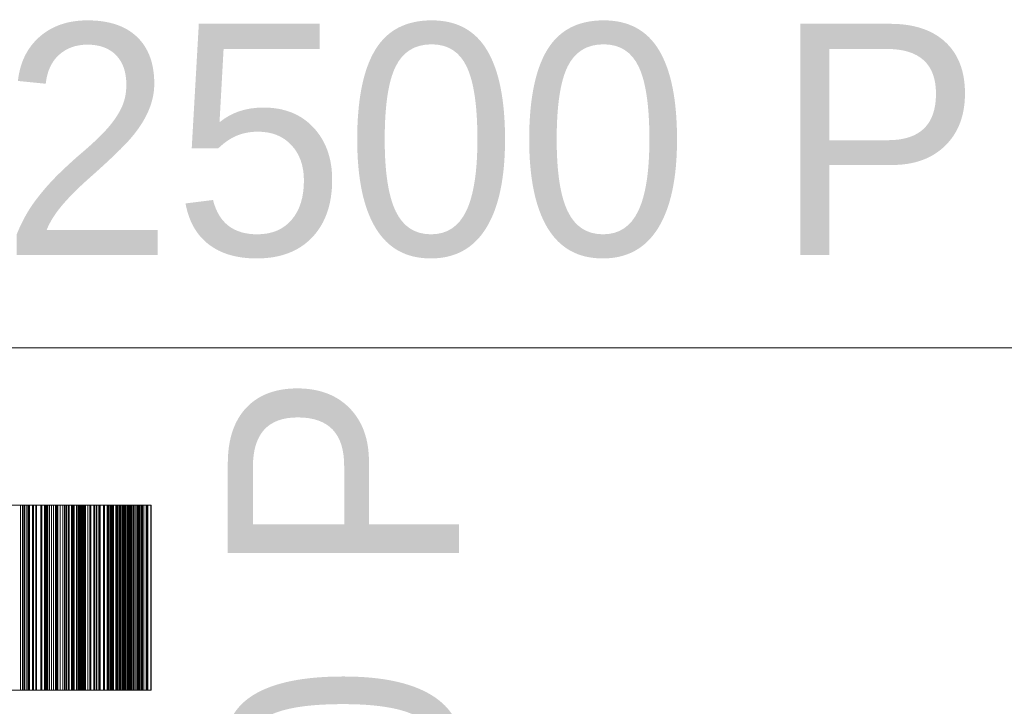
# Model space of a CAD drawing. Header units: millimetres. Extents: x -4738 to 65662, y -68080 to 6847.
# Tile 704 of 1056: x 25520 to 26585, y -17468 to -16726. Entities that reach past the tile are written whole.
import ezdxf

# ---------------------------------------------------------------- set-up
doc = ezdxf.new("R2010")
doc.units = ezdxf.units.MM
doc.layers.add('COTAS_P', color=1, linetype='Continuous', lineweight=0)
doc.layers.add('superior_briquetadora', color=7, linetype='Continuous', lineweight=0)
doc.dimstyles.new('R19_100', dxfattribs={"dimtxt": 250, "dimasz": 150, "dimexe": 150, "dimexo": 80, "dimgap": 100, "dimtad": 1, "dimtih": 1, "dimtoh": 1, "dimdsep": 46, "dimcen": 0.09, "dimadec": 0, "dimazin": 0, "dimtfac": 1, "dimtdec": 4, "dimtofl": 0, "dimtmove": 0, "dimatfit": 3, "dimfxl": 1, "dimtolj": 1, "dimtzin": 0, "dimarcsym": 0})

# ---------------------------------------------------------------- blocks, each defined once
blk = doc.blocks.new('DIM_R31_33')
at = {"layer": 'COTAS_P'}
for p, q in [((24250.1, -17080), (24400.1, -17035)), ((26750.1, -17080), (26600.1, -17035)), ((24250.1, -17980), (24250.1, -17080)), ((24250.1, -17080), (26750.1, -17080)), ((24250.1, -17080), (24400.1, -17125)), ((26750.1, -17080), (26600.1, -17125)), ((26750.1, -17980), (26750.1, -17080))]:
    blk.add_line(p, q, dxfattribs=at)
blk.add_text('2500 P', height=250, dxfattribs=at).set_placement((25500.1, -16980))
blk = doc.blocks.new('DIM_R31_45')
at = {"layer": 'COTAS_P'}
for p, q in [((26095.1, -17655), (26050.1, -17805)), ((26795.1, -17655), (26095.1, -17655)), ((26095.1, -18305), (26095.1, -17655)), ((26095.1, -17655), (26140.1, -17805)), ((26095.1, -18305), (26050.1, -18155)), ((26095.1, -18305), (26140.1, -18155)), ((26795.1, -18305), (26095.1, -18305))]:
    blk.add_line(p, q, dxfattribs=at)
blk.add_text('650 P', height=250, rotation=90, dxfattribs=at).set_placement((25995.1, -17980))

msp = doc.modelspace()

# ---------------------------------------------------------------- linework, layer by layer
at = {"layer": 'superior_briquetadora'}
for p, q in [((25506.87, -17250), (25521.078, -17250)), ((25523.697, -17250), (25509.525, -17250)), ((25520.813, -17250), (25518.357, -17250)), ((25518.357, -17250), (25525.322, -17250)), ((25518.779, -17250), (25523.412, -17250)), ((25520.813, -17250), (25520.813, -17450)), ((25523.091, -17250), (25520.813, -17250)), ((25521.078, -17250), (25535.077, -17250)), ((25521.078, -17450), (25521.078, -17250)), ((25523.091, -17250), (25523.091, -17450)), ((25525.21, -17250), (25523.091, -17250)), ((25523.412, -17250), (25523.412, -17450)), ((25523.412, -17250), (25530.719, -17250)), ((25537.388, -17250), (25523.697, -17250)), ((25523.697, -17450), (25523.697, -17250)), ((25525.21, -17250), (25525.21, -17450)), ((25527.183, -17250), (25525.21, -17250)), ((25525.322, -17250), (25525.322, -17450)), ((25525.322, -17250), (25529.472, -17250)), ((25527.183, -17250), (25527.183, -17450)), ((25529.018, -17250), (25527.183, -17250)), ((25529.018, -17250), (25529.018, -17450)), ((25530.719, -17250), (25529.018, -17250)), ((25529.472, -17250), (25529.472, -17450)), ((25529.472, -17250), (25533.788, -17250)), ((25530.719, -17250), (25530.719, -17450)), ((25533.788, -17250), (25533.788, -17450)), ((25533.788, -17250), (25538.25, -17250)), ((25535.077, -17250), (25548.328, -17250)), ((25535.077, -17450), (25535.077, -17250)), ((25550.071, -17250), (25537.388, -17250)), ((25537.388, -17450), (25537.388, -17250)), ((25538.25, -17250), (25538.25, -17450)), ((25538.25, -17250), (25542.841, -17250)), ((25542.841, -17250), (25542.841, -17450)), ((25542.841, -17250), (25547.553, -17250)), ((25544.045, -17250), (25544.045, -17450)), ((25546.895, -17250), (25544.045, -17250)), ((25544.045, -17250), (25550.293, -17250)), ((25546.895, -17250), (25546.895, -17450)), ((25549.585, -17250), (25546.895, -17250)), ((25547.553, -17250), (25547.553, -17450)), ((25547.553, -17250), (25552.377, -17250)), ((25548.328, -17250), (25560.322, -17250)), ((25548.328, -17450), (25548.328, -17250)), ((25549.585, -17250), (25549.585, -17450)), ((25552.132, -17250), (25549.585, -17250)), ((25561.26, -17250), (25550.071, -17250)), ((25550.071, -17450), (25550.071, -17250)), ((25550.293, -17250), (25550.293, -17450)), ((25550.293, -17250), (25554.664, -17250)), ((25552.132, -17250), (25552.132, -17450)), ((25554.546, -17250), (25552.132, -17250)), ((25552.377, -17250), (25552.377, -17450)), ((25552.377, -17250), (25558.999, -17250)), ((25554.546, -17250), (25554.546, -17450)), ((25556.833, -17250), (25554.546, -17250)), ((25554.664, -17250), (25554.664, -17450)), ((25554.664, -17250), (25559.183, -17250)), ((25556.833, -17250), (25556.833, -17450)), ((25558.999, -17250), (25556.833, -17250)), ((25558.999, -17250), (25558.999, -17450)), ((25559.183, -17250), (25559.183, -17450)), ((25559.183, -17250), (25563.831, -17250)), ((25560.322, -17250), (25570.598, -17250)), ((25560.322, -17450), (25560.322, -17250)), ((25570.523, -17250), (25561.26, -17250)), ((25561.26, -17450), (25561.26, -17250)), ((25563.831, -17250), (25563.831, -17450)), ((25563.831, -17250), (25568.594, -17250)), ((25566.901, -17250), (25566.901, -17450)), ((25570.119, -17250), (25566.901, -17250)), ((25566.901, -17250), (25572.373, -17250)), ((25568.594, -17250), (25568.594, -17450)), ((25568.594, -17250), (25573.463, -17250)), ((25570.119, -17250), (25570.119, -17450)), ((25573.196, -17250), (25570.119, -17250)), ((25577.506, -17250), (25570.523, -17250)), ((25570.523, -17450), (25570.523, -17250)), ((25570.598, -17250), (25578.76, -17250)), ((25570.598, -17450), (25570.598, -17250)), ((25572.373, -17250), (25572.373, -17450)), ((25572.373, -17250), (25576.923, -17250)), ((25573.196, -17250), (25573.196, -17450)), ((25576.145, -17250), (25573.196, -17250)), ((25573.463, -17250), (25573.463, -17450)), ((25573.463, -17250), (25578.43, -17250)), ((25576.145, -17250), (25576.145, -17450)), ((25578.976, -17250), (25576.145, -17250)), ((25576.923, -17250), (25576.923, -17450)), ((25576.923, -17250), (25581.601, -17250)), ((25581.94, -17250), (25577.506, -17250)), ((25577.506, -17450), (25577.506, -17250)), ((25578.43, -17250), (25578.43, -17450)), ((25578.43, -17250), (25584.304, -17250)), ((25578.76, -17250), (25584.496, -17250)), ((25578.76, -17450), (25578.76, -17250)), ((25578.976, -17250), (25578.976, -17450)), ((25581.694, -17250), (25578.976, -17250)), ((25581.601, -17250), (25581.601, -17450)), ((25581.601, -17250), (25586.39, -17250)), ((25581.694, -17250), (25581.694, -17450)), ((25584.304, -17250), (25581.694, -17250)), ((25583.435, -17250), (25581.94, -17250)), ((25581.94, -17450), (25581.94, -17250)), ((25584.78, -17250), (25583.435, -17250)), ((25583.435, -17450), (25583.435, -17250)), ((25584.304, -17250), (25584.304, -17450)), ((25584.496, -17250), (25587.585, -17250)), ((25584.496, -17450), (25584.496, -17250)), ((25585.974, -17250), (25584.78, -17250)), ((25584.78, -17450), (25584.78, -17250)), ((25587.016, -17250), (25585.974, -17250)), ((25585.974, -17450), (25585.974, -17250)), ((25586.39, -17250), (25586.39, -17450)), ((25586.39, -17250), (25591.278, -17250)), ((25586.707, -17250), (25586.707, -17450)), ((25590.261, -17250), (25586.707, -17250)), ((25586.707, -17250), (25591.35, -17250)), ((25587.905, -17250), (25587.016, -17250)), ((25587.016, -17450), (25587.016, -17250)), ((25587.585, -17250), (25588.38, -17250)), ((25587.585, -17450), (25587.585, -17250)), ((25588.642, -17250), (25587.905, -17250)), ((25587.905, -17450), (25587.905, -17250)), ((25588.38, -17250), (25589.023, -17250)), ((25588.38, -17450), (25588.38, -17250)), ((25589.227, -17250), (25588.642, -17250)), ((25588.642, -17450), (25588.642, -17250)), ((25589.023, -17250), (25589.512, -17250)), ((25589.023, -17450), (25589.023, -17250)), ((25589.658, -17250), (25589.227, -17250)), ((25589.227, -17450), (25589.227, -17250)), ((25589.512, -17250), (25589.848, -17250)), ((25589.512, -17450), (25589.512, -17250)), ((25589.936, -17250), (25589.658, -17250)), ((25589.658, -17450), (25589.658, -17250)), ((25589.848, -17250), (25590.031, -17250)), ((25589.848, -17450), (25589.848, -17250)), ((25590.06, -17250), (25589.936, -17250)), ((25589.936, -17450), (25589.936, -17250)), ((25590.031, -17250), (25590.06, -17250)), ((25590.031, -17450), (25590.031, -17250)), ((25590.06, -17450), (25590.06, -17250)), ((25590.261, -17250), (25590.261, -17450)), ((25593.694, -17250), (25590.261, -17250)), ((25591.278, -17250), (25591.278, -17450)), ((25591.278, -17250), (25596.258, -17250)), ((25591.35, -17250), (25591.35, -17450)), ((25591.35, -17250), (25596.034, -17250)), ((25593.694, -17250), (25593.694, -17450)), ((25597.017, -17250), (25593.694, -17250)), ((25596.034, -17250), (25596.034, -17450)), ((25596.034, -17250), (25600.826, -17250)), ((25596.258, -17250), (25596.258, -17450)), ((25596.258, -17250), (25601.32, -17250)), ((25597.017, -17250), (25597.017, -17450)), ((25600.239, -17250), (25597.017, -17250)), ((25600.239, -17250), (25600.239, -17450)), ((25603.362, -17250), (25600.239, -17250)), ((25600.826, -17250), (25600.826, -17450)), ((25600.826, -17250), (25605.71, -17250)), ((25601.32, -17250), (25601.32, -17450)), ((25601.32, -17250), (25606.39, -17250)), ((25603.27, -17250), (25603.27, -17450)), ((25607.127, -17250), (25603.27, -17250)), ((25603.27, -17250), (25607.039, -17250)), ((25603.362, -17250), (25603.362, -17450)), ((25606.39, -17250), (25603.362, -17250)), ((25605.71, -17250), (25605.71, -17450)), ((25605.71, -17250), (25610.677, -17250)), ((25606.39, -17250), (25606.39, -17450)), ((25607.039, -17250), (25607.039, -17450)), ((25607.039, -17250), (25611.813, -17250)), ((25607.127, -17250), (25607.127, -17450)), ((25610.883, -17250), (25607.127, -17250)), ((25610.677, -17250), (25610.677, -17450)), ((25610.677, -17250), (25615.719, -17250)), ((25610.883, -17250), (25610.883, -17450)), ((25614.549, -17250), (25610.883, -17250)), ((25611.813, -17250), (25611.813, -17450)), ((25611.813, -17250), (25616.673, -17250)), ((25614.549, -17250), (25614.549, -17450)), ((25618.129, -17250), (25614.549, -17250)), ((25615.719, -17250), (25615.719, -17450)), ((25615.719, -17250), (25620.828, -17250)), ((25616.432, -17250), (25616.432, -17450)), ((25620.554, -17250), (25616.432, -17250)), ((25616.432, -17250), (25619.291, -17250)), ((25616.673, -17250), (25616.673, -17450)), ((25616.673, -17250), (25621.606, -17250)), ((25618.129, -17250), (25618.129, -17450)), ((25621.627, -17250), (25618.129, -17250)), ((25619.291, -17250), (25619.291, -17450)), ((25619.291, -17250), (25624.108, -17250)), ((25620.554, -17250), (25620.554, -17450)), ((25624.597, -17250), (25620.554, -17250)), ((25620.828, -17250), (25620.828, -17450)), ((25620.828, -17250), (25625.045, -17250)), ((25621.606, -17250), (25621.606, -17450)), ((25621.606, -17250), (25626.603, -17250)), ((25621.627, -17250), (25621.627, -17450)), ((25625.045, -17250), (25621.627, -17250)), ((25624.108, -17250), (25624.108, -17450)), ((25624.108, -17250), (25628.989, -17250)), ((25624.597, -17250), (25624.597, -17450)), ((25628.57, -17250), (25624.597, -17250)), ((25625.045, -17250), (25625.045, -17450)), ((25626.065, -17250), (25626.065, -17450)), ((25630.412, -17250), (25626.065, -17250)), ((25626.065, -17250), (25627.987, -17250)), ((25626.603, -17250), (25626.603, -17450)), ((25626.603, -17250), (25631.658, -17250)), ((25627.987, -17250), (25627.987, -17450)), ((25627.987, -17250), (25632.802, -17250)), ((25628.57, -17250), (25628.57, -17450)), ((25632.475, -17250), (25628.57, -17250)), ((25628.989, -17250), (25628.989, -17450)), ((25628.989, -17250), (25633.923, -17250)), ((25630.412, -17250), (25630.412, -17450)), ((25634.705, -17250), (25630.412, -17250)), ((25631.658, -17250), (25631.658, -17450)), ((25631.658, -17250), (25636.766, -17250)), ((25632.078, -17250), (25632.078, -17450)), ((25636.608, -17250), (25632.078, -17250)), ((25632.078, -17250), (25633.043, -17250)), ((25632.475, -17250), (25632.475, -17450)), ((25636.313, -17250), (25632.475, -17250)), ((25632.802, -17250), (25632.802, -17450)), ((25632.802, -17250), (25637.656, -17250)), ((25633.043, -17250), (25633.043, -17450)), ((25633.043, -17250), (25637.809, -17250)), ((25633.923, -17250), (25633.923, -17450)), ((25633.923, -17250), (25638.903, -17250)), ((25634.411, -17250), (25634.411, -17450)), ((25639.082, -17250), (25634.411, -17250)), ((25634.705, -17250), (25634.705, -17450)), ((25638.946, -17250), (25634.705, -17250)), ((25636.313, -17250), (25636.313, -17450)), ((25640.088, -17250), (25636.313, -17250)), ((25636.608, -17250), (25636.608, -17450)), ((25641.108, -17250), (25636.608, -17250)), ((25636.766, -17250), (25636.766, -17450)), ((25636.766, -17250), (25640.088, -17250)), ((25637.656, -17250), (25637.656, -17450)), ((25637.656, -17250), (25642.543, -17250)), ((25637.809, -17250), (25637.809, -17450)), ((25637.809, -17250), (25642.591, -17250)), ((25638.903, -17250), (25638.903, -17450)), ((25638.903, -17250), (25643.923, -17250)), ((25638.946, -17250), (25638.946, -17450)), ((25643.137, -17250), (25638.946, -17250)), ((25639.082, -17250), (25639.082, -17450)), ((25643.745, -17250), (25639.082, -17250)), ((25640.088, -17250), (25640.088, -17450)), ((25641.108, -17250), (25641.108, -17450)), ((25645.576, -17250), (25641.108, -17250)), ((25642.543, -17250), (25642.543, -17450)), ((25642.543, -17250), (25647.457, -17250)), ((25642.591, -17250), (25642.591, -17450)), ((25642.591, -17250), (25647.384, -17250)), ((25643.137, -17250), (25643.137, -17450)), ((25647.28, -17250), (25643.137, -17250)), ((25643.745, -17250), (25643.745, -17450)), ((25648.398, -17250), (25643.745, -17250)), ((25643.923, -17250), (25643.923, -17450)), ((25643.923, -17250), (25648.979, -17250)), ((25645.576, -17250), (25645.576, -17450)), ((25650.015, -17250), (25645.576, -17250)), ((25647.28, -17250), (25647.28, -17450)), ((25651.375, -17250), (25647.28, -17250)), ((25647.384, -17250), (25647.384, -17450)), ((25647.384, -17250), (25652.185, -17250)), ((25647.457, -17250), (25647.457, -17450)), ((25647.457, -17250), (25652.394, -17250)), ((25648.398, -17250), (25648.398, -17450)), ((25653.04, -17250), (25648.398, -17250)), ((25648.979, -17250), (25648.979, -17450)), ((25648.979, -17250), (25651.375, -17250)), ((25650.015, -17250), (25650.015, -17450)), ((25654.422, -17250), (25650.015, -17250)), ((25651.375, -17250), (25651.375, -17450)), ((25652.185, -17250), (25652.185, -17450)), ((25652.185, -17250), (25656.991, -17250)), ((25652.394, -17250), (25652.394, -17450)), ((25652.394, -17250), (25657.35, -17250)), ((25653.04, -17250), (25653.04, -17450)), ((25657.669, -17250), (25653.04, -17250)), ((25654.422, -17250), (25654.422, -17450)), ((25658.797, -17250), (25654.422, -17250)), ((25656.991, -17250), (25656.991, -17450)), ((25656.991, -17250), (25661.799, -17250)), ((25657.35, -17250), (25657.35, -17450)), ((25657.35, -17250), (25658.797, -17250)), ((25657.669, -17250), (25657.669, -17450)), ((25662.283, -17250), (25657.669, -17250)), ((25658.797, -17250), (25658.797, -17450)), ((25661.799, -17250), (25661.799, -17450)), ((25661.799, -17250), (25662.283, -17250)), ((25662.283, -17250), (25662.283, -17450)), ((25506.87, -17450), (25521.078, -17450)), ((25523.697, -17450), (25509.525, -17450)), ((25520.813, -17450), (25518.357, -17450)), ((25518.357, -17450), (25525.322, -17450)), ((25518.779, -17450), (25523.412, -17450)), ((25523.091, -17450), (25520.813, -17450)), ((25521.078, -17450), (25535.077, -17450)), ((25525.21, -17450), (25523.091, -17450)), ((25523.412, -17450), (25530.719, -17450)), ((25537.388, -17450), (25523.697, -17450)), ((25527.183, -17450), (25525.21, -17450)), ((25525.322, -17450), (25529.472, -17450)), ((25529.018, -17450), (25527.183, -17450)), ((25530.719, -17450), (25529.018, -17450)), ((25529.472, -17450), (25533.788, -17450)), ((25533.788, -17450), (25538.25, -17450)), ((25535.077, -17450), (25548.328, -17450)), ((25550.071, -17450), (25537.388, -17450)), ((25538.25, -17450), (25542.841, -17450)), ((25542.841, -17450), (25547.553, -17450)), ((25546.895, -17450), (25544.045, -17450)), ((25544.045, -17450), (25550.293, -17450)), ((25549.585, -17450), (25546.895, -17450)), ((25547.553, -17450), (25552.377, -17450)), ((25548.328, -17450), (25560.322, -17450)), ((25552.132, -17450), (25549.585, -17450)), ((25561.26, -17450), (25550.071, -17450)), ((25550.293, -17450), (25554.664, -17450)), ((25554.546, -17450), (25552.132, -17450)), ((25552.377, -17450), (25558.999, -17450)), ((25556.833, -17450), (25554.546, -17450)), ((25554.664, -17450), (25559.183, -17450)), ((25558.999, -17450), (25556.833, -17450)), ((25559.183, -17450), (25563.831, -17450)), ((25560.322, -17450), (25570.598, -17450)), ((25570.523, -17450), (25561.26, -17450)), ((25563.831, -17450), (25568.594, -17450)), ((25570.119, -17450), (25566.901, -17450)), ((25566.901, -17450), (25572.373, -17450)), ((25568.594, -17450), (25573.463, -17450)), ((25573.196, -17450), (25570.119, -17450)), ((25577.506, -17450), (25570.523, -17450)), ((25570.598, -17450), (25578.76, -17450)), ((25572.373, -17450), (25576.923, -17450)), ((25576.145, -17450), (25573.196, -17450)), ((25573.463, -17450), (25578.43, -17450)), ((25578.976, -17450), (25576.145, -17450)), ((25576.923, -17450), (25581.601, -17450)), ((25581.94, -17450), (25577.506, -17450)), ((25578.43, -17450), (25584.304, -17450)), ((25578.76, -17450), (25584.496, -17450)), ((25581.694, -17450), (25578.976, -17450)), ((25581.601, -17450), (25586.39, -17450)), ((25584.304, -17450), (25581.694, -17450)), ((25583.435, -17450), (25581.94, -17450)), ((25584.78, -17450), (25583.435, -17450)), ((25584.496, -17450), (25587.585, -17450)), ((25585.974, -17450), (25584.78, -17450)), ((25587.016, -17450), (25585.974, -17450)), ((25586.39, -17450), (25591.278, -17450)), ((25590.261, -17450), (25586.707, -17450)), ((25586.707, -17450), (25591.35, -17450)), ((25587.905, -17450), (25587.016, -17450)), ((25587.585, -17450), (25588.38, -17450)), ((25588.642, -17450), (25587.905, -17450)), ((25588.38, -17450), (25589.023, -17450)), ((25589.227, -17450), (25588.642, -17450)), ((25589.023, -17450), (25589.512, -17450)), ((25589.658, -17450), (25589.227, -17450)), ((25589.512, -17450), (25589.848, -17450)), ((25589.936, -17450), (25589.658, -17450)), ((25589.848, -17450), (25590.031, -17450)), ((25590.06, -17450), (25589.936, -17450)), ((25590.031, -17450), (25590.06, -17450)), ((25593.694, -17450), (25590.261, -17450)), ((25591.278, -17450), (25596.258, -17450)), ((25591.35, -17450), (25596.034, -17450)), ((25597.017, -17450), (25593.694, -17450)), ((25596.034, -17450), (25600.826, -17450)), ((25596.258, -17450), (25601.32, -17450)), ((25600.239, -17450), (25597.017, -17450)), ((25603.362, -17450), (25600.239, -17450)), ((25600.826, -17450), (25605.71, -17450)), ((25601.32, -17450), (25606.39, -17450)), ((25607.127, -17450), (25603.27, -17450)), ((25603.27, -17450), (25607.039, -17450)), ((25606.39, -17450), (25603.362, -17450)), ((25605.71, -17450), (25610.677, -17450)), ((25607.039, -17450), (25611.813, -17450)), ((25610.883, -17450), (25607.127, -17450)), ((25610.677, -17450), (25615.719, -17450)), ((25614.549, -17450), (25610.883, -17450)), ((25611.813, -17450), (25616.673, -17450)), ((25618.129, -17450), (25614.549, -17450)), ((25615.719, -17450), (25620.828, -17450)), ((25620.554, -17450), (25616.432, -17450)), ((25616.432, -17450), (25619.291, -17450)), ((25616.673, -17450), (25621.606, -17450)), ((25621.627, -17450), (25618.129, -17450)), ((25619.291, -17450), (25624.108, -17450)), ((25624.597, -17450), (25620.554, -17450)), ((25620.828, -17450), (25625.045, -17450)), ((25621.606, -17450), (25626.603, -17450)), ((25625.045, -17450), (25621.627, -17450)), ((25624.108, -17450), (25628.989, -17450)), ((25628.57, -17450), (25624.597, -17450)), ((25630.412, -17450), (25626.065, -17450)), ((25626.065, -17450), (25627.987, -17450)), ((25626.603, -17450), (25631.658, -17450)), ((25627.987, -17450), (25632.802, -17450)), ((25632.475, -17450), (25628.57, -17450)), ((25628.989, -17450), (25633.923, -17450)), ((25634.705, -17450), (25630.412, -17450)), ((25631.658, -17450), (25636.766, -17450)), ((25636.608, -17450), (25632.078, -17450)), ((25632.078, -17450), (25633.043, -17450)), ((25636.313, -17450), (25632.475, -17450)), ((25632.802, -17450), (25637.656, -17450)), ((25633.043, -17450), (25637.809, -17450)), ((25633.923, -17450), (25638.903, -17450)), ((25639.082, -17450), (25634.411, -17450)), ((25638.946, -17450), (25634.705, -17450)), ((25640.088, -17450), (25636.313, -17450)), ((25641.108, -17450), (25636.608, -17450)), ((25636.766, -17450), (25640.088, -17450)), ((25637.656, -17450), (25642.543, -17450)), ((25637.809, -17450), (25642.591, -17450)), ((25638.903, -17450), (25643.923, -17450)), ((25643.137, -17450), (25638.946, -17450)), ((25643.745, -17450), (25639.082, -17450)), ((25645.576, -17450), (25641.108, -17450)), ((25642.543, -17450), (25647.457, -17450)), ((25642.591, -17450), (25647.384, -17450)), ((25647.28, -17450), (25643.137, -17450)), ((25648.398, -17450), (25643.745, -17450)), ((25643.923, -17450), (25648.979, -17450)), ((25650.015, -17450), (25645.576, -17450)), ((25651.375, -17450), (25647.28, -17450)), ((25647.384, -17450), (25652.185, -17450)), ((25647.457, -17450), (25652.394, -17450)), ((25653.04, -17450), (25648.398, -17450)), ((25648.979, -17450), (25651.375, -17450)), ((25654.422, -17450), (25650.015, -17450)), ((25652.185, -17450), (25656.991, -17450)), ((25652.394, -17450), (25657.35, -17450)), ((25657.669, -17450), (25653.04, -17450)), ((25658.797, -17450), (25654.422, -17450)), ((25656.991, -17450), (25661.799, -17450)), ((25657.35, -17450), (25658.797, -17450)), ((25662.283, -17450), (25657.669, -17450)), ((25661.799, -17450), (25662.283, -17450))]:
    msp.add_line(p, q, dxfattribs=at)

# ---------------------------------------------------------------- dimensions: what is measured, and where the dimension line sits
at = {"layer": 'COTAS_P'}
for p1, p2, distance, picture, middle in [((24250.067, -17980), (26750.067, -17980), 900, 'DIM_R31_33', (25500.067, -17080)), ((26795.067, -18305), (26795.067, -17655), 700, 'DIM_R31_45', (26095.067, -17980))]:
    dim = msp.add_aligned_dim(p1=p1, p2=p2, distance=distance, text='<> P', dimstyle='R19_100', dxfattribs=at)
    dim.commit()
    dim.dimension.update_dxf_attribs({"geometry": picture, "text_midpoint": middle})

doc.saveas('drawing.dxf')
